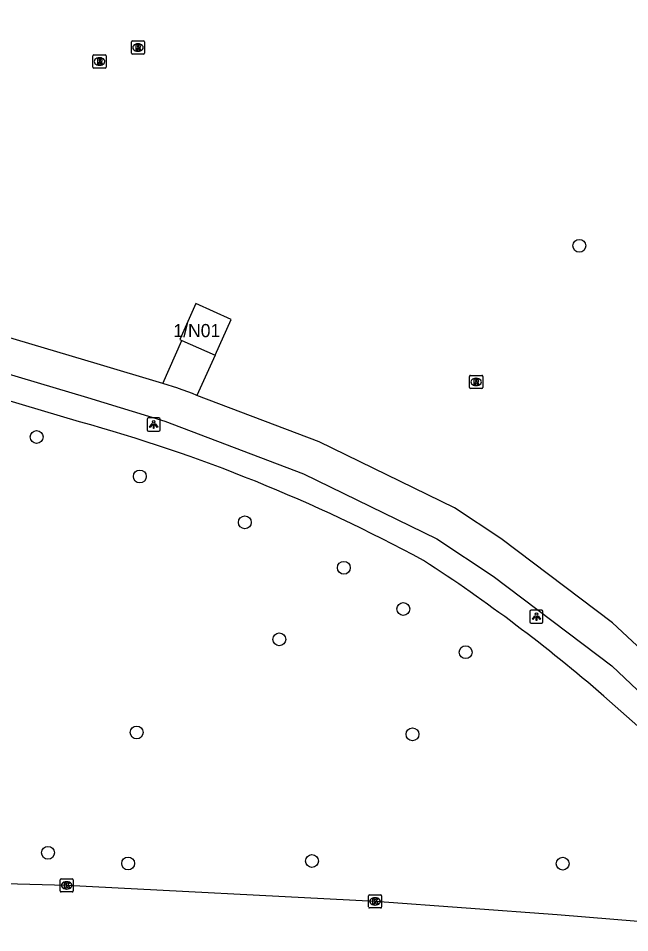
# Model space of a CAD drawing. Extents: x 162722 to 165099, y 384721 to 386283.
# Drawn here: x 162938.6 to 162985.2, y 385414.4 to 385483.9 of the extents above; entities that cross this region are included whole.
import ezdxf

# ---------------------------------------------------------------- set-up
doc = ezdxf.new("R2010")
doc.units = 0
for name, color, linetype in [('IMGEO_Boom', 7, 'Continuous'), ('IMGEO_Fietspad_gesloten', 7, 'Continuous'), ('IMGEO_Kolk', 7, 'Continuous'), ('IMGEO_Lichtpunt', 7, 'Continuous'), ('IMGEO_Pand', 7, 'Continuous'), ('IMGEO_Pand_nummerreeks', 7, 'Continuous'), ('IMGEO_Rijbaan_lokaal_gesloten', 7, 'Continuous'), ('IMGEO_Rioolput', 7, 'Continuous'), ('IMGEO_Voetpad_open', 7, 'Continuous')]:
    doc.layers.add(name, color=color, linetype=linetype)

msp = doc.modelspace()

# ---------------------------------------------------------------- linework, layer by layer
at = {"layer": 'IMGEO_Boom'}
for centre in [(162981.364, 385466.639), (162940.046, 385452.098), (162947.902, 385449.09), (162955.899, 385445.6), (162963.439, 385442.146), (162967.961, 385439.015), (162958.524, 385436.7), (162972.712, 385435.723), (162947.662, 385429.617), (162968.661, 385429.479), (162940.911, 385420.464), (162947.01, 385419.651), (162961.012, 385419.837), (162980.098, 385419.635)]:
    msp.add_circle(centre, 0.489, dxfattribs=at)
at = {"layer": 'IMGEO_Fietspad_gesloten'}
for points in [[(162949.643, 385456.16), (162944.653, 385457.668), (162895.745, 385472.189), (162855.978, 385483.947)], [(162856.609, 385480.941), (162895.022, 385469.657), (162943.912, 385455.103), (162949.807, 385453.311), (162960.365, 385449.287), (162970.521, 385444.336), (162974.804, 385441.515), (162983.85, 385434.676), (162986.768, 385431.927), (162998.921, 385420.681)], [(162952.253, 385455.261), (162951.912, 385455.391), (162950.856, 385455.793), (162950.796, 385455.811), (162949.643, 385456.16)], [(162990.966, 385431.35), (162988.011, 385434.135), (162983.904, 385437.947), (162975.401, 385444.366), (162971.866, 385446.702), (162961.564, 385451.718), (162952.253, 385455.261)]]:
    msp.add_lwpolyline(points, dxfattribs=at)
at = {"layer": 'IMGEO_Kolk'}
for p, q in [((162941.834, 385417.558), (162941.834, 385418.41)), ((162941.909, 385418.484), (162942.761, 385418.484)), ((162942.322, 385418.264), (162942.347, 385418.264)), ((162942.835, 385418.41), (162942.835, 385417.558)), ((162942.761, 385417.484), (162941.909, 385417.484)), ((162942.345, 385417.704), (162942.32, 385417.704)), ((162965.313, 385416.34), (162965.313, 385417.192)), ((162965.388, 385417.266), (162966.24, 385417.266)), ((162965.801, 385417.046), (162965.826, 385417.046)), ((162966.314, 385417.192), (162966.314, 385416.34)), ((162966.24, 385416.266), (162965.388, 385416.266)), ((162965.824, 385416.486), (162965.799, 385416.486))]:
    msp.add_line(p, q, dxfattribs=at)
for points in [[(162941.834, 385417.558), (162941.834, 385418.41)], [(162941.909, 385418.484), (162942.761, 385418.484)], [(162942.155, 385418.184), (162942.278, 385418.184), (162942.278, 385418.033), (162942.408, 385418.184), (162942.572, 385418.184), (162942.426, 385418.033), (162942.579, 385417.784), (162942.427, 385417.784), (162942.342, 385417.948), (162942.278, 385417.881), (162942.278, 385417.784), (162942.155, 385417.784), (162942.155, 385418.184)], [(162942.835, 385418.41), (162942.835, 385417.558)], [(162942.761, 385417.484), (162941.909, 385417.484)], [(162965.313, 385416.34), (162965.313, 385417.192)], [(162965.388, 385417.266), (162966.24, 385417.266)], [(162965.634, 385416.966), (162965.757, 385416.966), (162965.757, 385416.815), (162965.887, 385416.966), (162966.051, 385416.966), (162965.905, 385416.815), (162966.058, 385416.566), (162965.906, 385416.566), (162965.821, 385416.73), (162965.757, 385416.663), (162965.757, 385416.566), (162965.634, 385416.566), (162965.634, 385416.966)], [(162966.314, 385417.192), (162966.314, 385416.34)], [(162966.24, 385416.266), (162965.388, 385416.266)]]:
    msp.add_lwpolyline(points, dxfattribs=at)
for centre, start, end in [((162941.911, 385418.408), 91.55205, 178.44795), ((162941.911, 385418.408), 91.55205, 178.44795), ((162942.759, 385418.408), 1.55205, 88.44795), ((162942.759, 385418.408), 1.55205, 88.44795), ((162941.911, 385417.56), 181.55205, 268.44795), ((162941.911, 385417.56), 181.55205, 268.44795), ((162942.759, 385417.56), 271.55205, 358.44795), ((162942.759, 385417.56), 271.55205, 358.44795), ((162965.39, 385417.19), 91.55205, 178.44795), ((162965.39, 385417.19), 91.55205, 178.44795), ((162966.238, 385417.19), 1.55205, 88.44795), ((162966.238, 385417.19), 1.55205, 88.44795), ((162965.39, 385416.342), 181.55205, 268.44795), ((162965.39, 385416.342), 181.55205, 268.44795), ((162966.238, 385416.342), 271.55205, 358.44795), ((162966.238, 385416.342), 271.55205, 358.44795)]:
    msp.add_arc(centre, 0.0765, start, end, dxfattribs=at)
for centre, major_axis, ratio, start_param, end_param in [((162942.321, 385417.984), (-0.387, 0.002), 0.722429, 4.712389, 7.853982), ((162942.346, 385417.984), (-0.39, 0.002), 0.717154, 1.570796, 4.712389), ((162965.8, 385416.766), (-0.387, 0.002), 0.722429, 4.712389, 7.853982), ((162965.825, 385416.766), (-0.39, 0.002), 0.717154, 1.570796, 4.712389)]:
    msp.add_ellipse(centre, major_axis=major_axis, ratio=ratio, start_param=start_param, end_param=end_param, dxfattribs=at)
at = {"layer": 'IMGEO_Lichtpunt'}
for p, q in [((162949.36, 385453.542), (162948.552, 385453.542)), ((162949.36, 385453.542), (162948.552, 385453.542)), ((162948.458, 385453.447), (162948.458, 385452.64)), ((162948.458, 385453.447), (162948.458, 385452.64)), ((162949.454, 385452.64), (162949.454, 385453.447)), ((162949.454, 385452.64), (162949.454, 385453.447)), ((162948.552, 385452.546), (162949.36, 385452.546)), ((162948.552, 385452.546), (162949.36, 385452.546)), ((162978.505, 385438.925), (162977.697, 385438.925)), ((162978.505, 385438.925), (162977.697, 385438.925)), ((162977.603, 385438.83), (162977.603, 385438.023)), ((162977.603, 385438.83), (162977.603, 385438.023)), ((162978.599, 385438.023), (162978.599, 385438.83)), ((162978.599, 385438.023), (162978.599, 385438.83)), ((162977.697, 385437.929), (162978.505, 385437.929)), ((162977.697, 385437.929), (162978.505, 385437.929))]:
    msp.add_line(p, q, dxfattribs=at)
for points in [[(162948.832, 385453.111), (162948.871, 385453.083), (162948.683, 385452.821), (162948.645, 385452.848), (162948.832, 385453.111)], [(162948.934, 385453.063), (162948.981, 385453.063), (162948.981, 385452.741), (162948.934, 385452.741), (162948.934, 385453.063)], [(162949.044, 385453.083), (162949.082, 385453.11), (162949.269, 385452.848), (162949.23, 385452.82), (162949.044, 385453.083)], [(162977.977, 385438.494), (162978.016, 385438.466), (162977.828, 385438.204), (162977.79, 385438.231), (162977.977, 385438.494)], [(162978.079, 385438.446), (162978.126, 385438.446), (162978.126, 385438.124), (162978.079, 385438.124), (162978.079, 385438.446)], [(162978.189, 385438.466), (162978.227, 385438.493), (162978.414, 385438.231), (162978.375, 385438.203), (162978.189, 385438.466)]]:
    msp.add_lwpolyline(points, dxfattribs=at)
for centre in [(162948.957, 385453.245), (162978.102, 385438.628)]:
    msp.add_circle(centre, 0.0994, dxfattribs=at)
for centre, start, end in [((162948.552, 385453.447), 90, 180), ((162948.552, 385453.447), 90, 180), ((162949.36, 385453.447), 0, 90), ((162949.36, 385453.447), 0, 90), ((162948.552, 385452.64), 180, 270), ((162948.552, 385452.64), 180, 270), ((162949.36, 385452.64), 270, 0), ((162949.36, 385452.64), 270, 360), ((162977.697, 385438.83), 90, 180), ((162977.697, 385438.83), 90, 180), ((162978.505, 385438.83), 0, 90), ((162978.505, 385438.83), 0, 90), ((162977.697, 385438.023), 180, 270), ((162977.697, 385438.023), 180, 270), ((162978.505, 385438.023), 270, 0), ((162978.505, 385438.023), 270, 360)]:
    msp.add_arc(centre, 0.0946, start, end, dxfattribs=at)
at = {"layer": 'IMGEO_Pand'}
for points in [[(162953.639, 385458.319), (162954.853, 385461.037), (162952.16, 385462.241), (162950.945, 385459.523), (162951.112, 385459.448)], [(162951.112, 385459.448), (162953.639, 385458.319)]]:
    msp.add_lwpolyline(points, dxfattribs=at)
at = {"layer": 'IMGEO_Rijbaan_lokaal_gesloten'}
msp.add_lwpolyline([(162996.33, 385414.384), (162979.671, 385415.746), (162965.814, 385416.766), (162942.335, 385417.984), (162917.826, 385418.627)], dxfattribs=at)
at = {"layer": 'IMGEO_Rioolput'}
for p, q in [((162947.259, 385481.296), (162947.259, 385482.148)), ((162947.334, 385482.222), (162948.186, 385482.222)), ((162947.747, 385482.002), (162947.772, 385482.002)), ((162948.26, 385482.148), (162948.26, 385481.296)), ((162947.77, 385481.442), (162947.745, 385481.442)), ((162944.337, 385480.232), (162944.337, 385481.084)), ((162944.412, 385481.158), (162945.264, 385481.158)), ((162944.825, 385480.938), (162944.85, 385480.938)), ((162945.338, 385481.084), (162945.338, 385480.232)), ((162948.186, 385481.222), (162947.334, 385481.222)), ((162945.264, 385480.158), (162944.412, 385480.158)), ((162944.848, 385480.378), (162944.823, 385480.378)), ((162973.008, 385455.857), (162973.008, 385456.709)), ((162973.083, 385456.783), (162973.935, 385456.783)), ((162973.496, 385456.563), (162973.521, 385456.563)), ((162974.009, 385456.709), (162974.009, 385455.857)), ((162973.935, 385455.783), (162973.083, 385455.783)), ((162973.519, 385456.003), (162973.494, 385456.003))]:
    msp.add_line(p, q, dxfattribs=at)
for points in [[(162947.259, 385481.296), (162947.259, 385482.148)], [(162947.334, 385482.222), (162948.186, 385482.222)], [(162948.26, 385482.148), (162948.26, 385481.296)], [(162947.848, 385481.92), (162947.596, 385481.922), (162947.596, 385481.522)], [(162947.596, 385481.522), (162947.72, 385481.522), (162947.72, 385481.684), (162947.731, 385481.684)], [(162947.774, 385481.841), (162947.72, 385481.841), (162947.72, 385481.76)], [(162947.72, 385481.76), (162947.772, 385481.76)], [(162947.778, 385481.655), (162947.849, 385481.522), (162947.989, 385481.522), (162947.924, 385481.648)], [(162944.337, 385480.232), (162944.337, 385481.084)], [(162944.412, 385481.158), (162945.264, 385481.158)], [(162944.926, 385480.856), (162944.674, 385480.858), (162944.674, 385480.458)], [(162944.674, 385480.458), (162944.798, 385480.458), (162944.798, 385480.62), (162944.809, 385480.62)], [(162944.852, 385480.777), (162944.798, 385480.777), (162944.798, 385480.696)], [(162944.798, 385480.696), (162944.85, 385480.696)], [(162944.856, 385480.591), (162944.927, 385480.458), (162945.067, 385480.458), (162945.002, 385480.584)], [(162945.338, 385481.084), (162945.338, 385480.232)], [(162948.186, 385481.222), (162947.334, 385481.222)], [(162945.264, 385480.158), (162944.412, 385480.158)], [(162973.008, 385455.857), (162973.008, 385456.709)], [(162973.083, 385456.783), (162973.935, 385456.783)], [(162973.597, 385456.481), (162973.345, 385456.483), (162973.345, 385456.083)], [(162973.345, 385456.083), (162973.469, 385456.083), (162973.469, 385456.245), (162973.48, 385456.245)], [(162973.523, 385456.402), (162973.469, 385456.402), (162973.469, 385456.321)], [(162973.469, 385456.321), (162973.521, 385456.321)], [(162974.009, 385456.709), (162974.009, 385455.857)], [(162973.935, 385455.783), (162973.083, 385455.783)], [(162973.527, 385456.216), (162973.598, 385456.083), (162973.738, 385456.083), (162973.673, 385456.209)]]:
    msp.add_lwpolyline(points, dxfattribs=at)
for centre, radius, start, end in [((162947.336, 385482.146), 0.0765, 91.55205, 178.44795), ((162947.336, 385482.146), 0.0765, 91.55205, 178.44795), ((162948.184, 385482.146), 0.0765, 1.55205, 88.44795), ((162948.184, 385482.146), 0.0765, 1.55205, 88.44795), ((162947.336, 385481.298), 0.0765, 181.55205, 268.44795), ((162947.336, 385481.298), 0.0765, 181.55205, 268.44795), ((162947.73, 385481.631), 0.0533, 26.02933, 88.69889), ((162947.756, 385481.949), 0.19, 274.7715, 282.96867), ((162947.78, 385481.745), 0.0964, 77.00612, 93.18647), ((162947.794, 385481.802), 0.0378, 276.66336, 79.67722), ((162947.847, 385481.81), 0.109, 350.36119, 89.41601), ((162947.845, 385481.81), 0.112, 277.58423, 350.98172), ((162947.829, 385481.595), 0.108, 29.51342, 73.79051), ((162948.184, 385481.298), 0.0765, 271.55205, 358.44795), ((162948.184, 385481.298), 0.0765, 271.55205, 358.44795), ((162944.414, 385481.082), 0.0765, 91.55205, 178.44795), ((162944.414, 385481.082), 0.0765, 91.55205, 178.44795), ((162944.808, 385480.567), 0.0533, 26.02933, 88.69889), ((162944.834, 385480.885), 0.19, 274.7715, 282.96867), ((162944.858, 385480.681), 0.0964, 77.00612, 93.18647), ((162944.872, 385480.738), 0.0378, 276.66336, 79.67722), ((162944.925, 385480.746), 0.109, 350.36119, 89.41601), ((162944.923, 385480.746), 0.112, 277.58423, 350.98172), ((162944.907, 385480.531), 0.108, 29.51342, 73.79051), ((162945.262, 385481.082), 0.0765, 1.55205, 88.44795), ((162945.262, 385481.082), 0.0765, 1.55205, 88.44795), ((162944.414, 385480.234), 0.0765, 181.55205, 268.44795), ((162944.414, 385480.234), 0.0765, 181.55205, 268.44795), ((162945.262, 385480.234), 0.0765, 271.55205, 358.44795), ((162945.262, 385480.234), 0.0765, 271.55205, 358.44795), ((162973.085, 385456.707), 0.0765, 91.55205, 178.44795), ((162973.085, 385456.707), 0.0765, 91.55205, 178.44795), ((162973.479, 385456.192), 0.0533, 26.02933, 88.69889), ((162973.505, 385456.51), 0.19, 274.7715, 282.96867), ((162973.529, 385456.306), 0.0964, 77.00612, 93.18647), ((162973.543, 385456.363), 0.0378, 276.66336, 79.67722), ((162973.596, 385456.371), 0.109, 350.36119, 89.41601), ((162973.594, 385456.371), 0.112, 277.58423, 350.98172), ((162973.578, 385456.156), 0.108, 29.51342, 73.79051), ((162973.933, 385456.707), 0.0765, 1.55205, 88.44795), ((162973.933, 385456.707), 0.0765, 1.55205, 88.44795), ((162973.085, 385455.859), 0.0765, 181.55205, 268.44795), ((162973.085, 385455.859), 0.0765, 181.55205, 268.44795), ((162973.933, 385455.859), 0.0765, 271.55205, 358.44795), ((162973.933, 385455.859), 0.0765, 271.55205, 358.44795)]:
    msp.add_arc(centre, radius, start, end, dxfattribs=at)
for centre, major_axis, ratio, start_param, end_param in [((162947.746, 385481.722), (-0.387, 0.002), 0.722429, 4.712389, 7.853982), ((162947.771, 385481.722), (-0.39, 0.002), 0.717154, 1.570796, 4.712389), ((162944.824, 385480.658), (-0.387, 0.002), 0.722429, 4.712389, 7.853982), ((162944.849, 385480.658), (-0.39, 0.002), 0.717154, 1.570796, 4.712389), ((162973.495, 385456.283), (-0.387, 0.002), 0.722429, 4.712389, 7.853982), ((162973.52, 385456.283), (-0.39, 0.002), 0.717154, 1.570796, 4.712389)]:
    msp.add_ellipse(centre, major_axis=major_axis, ratio=ratio, start_param=start_param, end_param=end_param, dxfattribs=at)
at = {"layer": 'IMGEO_Voetpad_open'}
for points in [[(162943.311, 385453.251), (162894.525, 385467.785), (162876.993, 385472.906), (162874.172, 385473.73), (162859.685, 385477.962)], [(162949.643, 385456.16), (162951.112, 385459.448)], [(162953.639, 385458.319), (162952.253, 385455.261)], [(162996.353, 385420.445), (162989.06, 385427.226), (162983.225, 385432.386)]]:
    msp.add_lwpolyline(points, dxfattribs=at)
for centre, radius, start, end in [((162910.339, 385333.669), 124.045, 61.5161, 74.58487), ((162903.89, 385341.064), 120.97, 49.0179, 57.15687)]:
    msp.add_arc(centre, radius, start, end, dxfattribs=at)

# ---------------------------------------------------------------- texts
at = {"layer": 'IMGEO_Pand_nummerreeks'}
msp.add_text('1/N01', height=1, dxfattribs=at).set_placement((162950.46, 385459.69))

doc.saveas('drawing.dxf')
